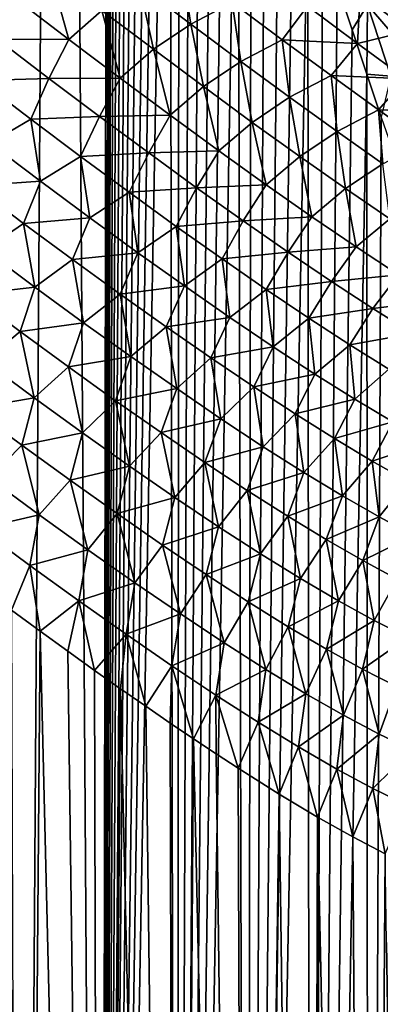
# Model space of a CAD drawing. Header units: metres. Extents: x -105 to 105, y -72 to 59.
# Tile 277 of 414: x 17 to 21, y -24 to -14. Entities that reach past the tile are written whole.
import ezdxf

# ---------------------------------------------------------------- set-up
doc = ezdxf.new("R2010")
doc.units = ezdxf.units.M
doc.layers.add('solid_509431_AD150_SW0001', color=7, linetype='CONTINUOUS')

msp = doc.modelspace()

# ---------------------------------------------------------------- linework, layer by layer
at = {"layer": 'solid_509431_AD150_SW0001'}
for points in [[(16.924194, 16.250002, -21.824713), (17.565828, 16.249989, -21.097279), (17.149771, -45.799999, -21.575972)], [(17.565828, 16.249989, -21.097279), (17.982124, -45.799999, -20.590265), (17.149771, -45.799999, -21.575972)], [(17.565828, 16.249989, -21.097279), (18.081575, 16.25, -20.464663), (17.982124, -45.799999, -20.590265)], [(18.081575, 16.25, -20.464663), (18.081575, 0, -20.464663), (17.982124, -45.799999, -20.590265)], [(18.081575, 0, -20.464663), (18.085819, -0.559383, -20.459263), (17.982124, -45.799999, -20.590265)], [(18.085819, -0.559383, -20.459263), (18.098631, -1.119138, -20.442942), (17.982124, -45.799999, -20.590265)], [(18.098631, -1.119138, -20.442942), (18.119984, -1.679241, -20.41567), (17.982124, -45.799999, -20.590265)], [(18.119984, -1.679241, -20.41567), (18.149893, -2.23942, -20.377329), (17.982124, -45.799999, -20.590265)], [(18.149893, -2.23942, -20.377329), (18.188297, -2.79936, -20.32785), (17.982124, -45.799999, -20.590265)], [(18.188297, -2.79936, -20.32785), (18.235121, -3.358801, -20.267147), (17.982124, -45.799999, -20.590265)], [(18.235121, -3.358801, -20.267147), (18.290237, -3.917159, -20.195148), (17.982124, -45.799999, -20.590265)], [(18.290237, -3.917159, -20.195148), (18.353516, -4.474257, -20.111761), (17.982124, -45.799999, -20.590265)], [(18.353516, -4.474257, -20.111761), (18.424797, -5.029819, -20.016876), (17.982124, -45.799999, -20.590265)], [(18.424797, -5.029819, -20.016876), (18.503914, -5.583648, -19.910351), (17.982124, -45.799999, -20.590265)], [(18.503914, -5.583648, -19.910351), (18.590666, -6.135591, -19.792051), (17.982124, -45.799999, -20.590265)], [(18.590666, -6.135591, -19.792051), (18.684813, -6.685205, -19.661852), (17.982124, -45.799999, -20.590265)], [(18.684813, -6.685205, -19.661852), (18.7579, -45.799999, -19.559441), (17.982124, -45.799999, -20.590265)], [(18.684813, -6.685205, -19.661852), (18.786062, -7.232072, -19.519661), (18.7579, -45.799999, -19.559441)], [(18.786062, -7.232072, -19.519661), (18.894115, -7.775885, -19.365349), (18.7579, -45.799999, -19.559441)], [(18.894115, -7.775885, -19.365349), (19.008602, -8.316067, -19.198862), (18.7579, -45.799999, -19.559441)], [(19.008602, -8.316067, -19.198862), (19.12916, -8.852337, -19.020092), (18.7579, -45.799999, -19.559441)], [(19.12916, -8.852337, -19.020092), (19.255404, -9.384357, -18.82893), (18.7579, -45.799999, -19.559441)], [(19.255404, -9.384357, -18.82893), (19.386827, -9.911476, -18.625418), (18.7579, -45.799999, -19.559441)], [(19.386827, -9.911476, -18.625418), (19.474657, -45.799999, -18.486738), (18.7579, -45.799999, -19.559441)], [(19.386827, -9.911476, -18.625418), (19.52297, -10.433334, -18.409506), (19.474657, -45.799999, -18.486738)], [(19.52297, -10.433334, -18.409506), (19.663237, -10.94914, -18.181351), (19.474657, -45.799999, -18.486738)], [(19.663237, -10.94914, -18.181351), (19.806986, -11.458179, -17.941166), (19.474657, -45.799999, -18.486738)], [(19.806986, -11.458179, -17.941166), (19.953667, -11.959986, -17.689022), (19.474657, -45.799999, -18.486738)], [(19.953667, -11.959986, -17.689022), (20.102461, -12.453442, -17.425467), (19.474657, -45.799999, -18.486738)], [(20.102461, -12.453442, -17.425467), (20.130138, -45.799999, -17.375534), (19.474657, -45.799999, -18.486738)], [(20.102461, -12.453442, -17.425467), (20.252718, -12.937977, -17.150799), (20.130138, -45.799999, -17.375534)], [(20.252718, -12.937977, -17.150799), (20.403778, -13.412952, -16.86536), (20.130138, -45.799999, -17.375534)], [(18.377813, -13.4214, 10.837987), (18.903231, -13.819491, 10.34728), (18.805239, -13.200213, 10.872404)], [(18.903231, -13.819491, 10.34728), (19.329054, -13.597663, 10.38587), (18.805239, -13.200213, 10.872404)], [(17.120342, -13.565292, 11.2183), (17.657305, -13.976252, 10.741011), (17.457598, -13.268168, 11.268775)], [(17.657305, -13.976252, 10.741011), (17.995237, -13.6802, 10.794478), (17.457598, -13.268168, 11.268775)], [(20.403778, -13.412952, -16.86536), (20.554804, -13.877472, -16.569887), (20.130138, -45.799999, -17.375534)], [(20.713312, -13.62257, -16.272572), (20.554804, -13.877472, -16.569887), (20.403778, -13.412952, -16.86536)], [(20.88131, -13.369738, -15.993384), (21.110258, -14.084972, -15.487704), (20.713312, -13.62257, -16.272572)], [(17.995237, -13.6802, 10.794478), (18.521063, -14.078012, 10.300175), (18.377813, -13.4214, 10.837987)], [(18.521063, -14.078012, 10.300175), (18.903231, -13.819491, 10.34728), (18.377813, -13.4214, 10.837987)], [(20.097513, -13.63753, 10.126602), (20.609016, -14.017292, 9.603577), (20.63769, -13.510636, 10.126391)], [(20.609016, -14.017292, 9.603577), (21.144184, -13.887096, 9.608827), (20.63769, -13.510636, 10.126391)], [(20.63769, -13.510636, 10.126391), (21.144184, -13.887096, 9.608827), (21.51757, -13.642595, 9.82294)], [(16.923058, -13.972781, 11.074286), (17.657305, -13.976252, 10.741011), (17.120342, -13.565292, 11.2183)], [(18.903231, -13.819491, 10.34728), (19.41621, -14.202562, 9.836722), (19.329054, -13.597663, 10.38587)], [(19.329054, -13.597663, 10.38587), (19.84075, -13.980428, 9.879513), (20.097513, -13.63753, 10.126602)], [(19.41621, -14.202562, 9.836722), (19.84075, -13.980428, 9.879513), (19.329054, -13.597663, 10.38587)], [(17.657305, -13.976252, 10.741011), (18.182289, -14.372812, 10.243746), (17.995237, -13.6802, 10.794478)], [(18.182289, -14.372812, 10.243746), (18.521063, -14.078012, 10.300175), (17.995237, -13.6802, 10.794478)], [(19.84075, -13.980428, 9.879513), (20.609016, -14.017292, 9.603577), (20.097513, -13.63753, 10.126602)], [(20.713312, -13.62257, -16.272572), (20.705217, -14.331158, -16.264688), (20.554804, -13.877472, -16.569887)], [(20.713312, -13.62257, -16.272572), (20.951733, -14.352478, -15.764274), (20.705217, -14.331158, -16.264688)], [(21.110258, -14.084972, -15.487704), (20.951733, -14.352478, -15.764274), (20.713312, -13.62257, -16.272572)], [(18.521063, -14.078012, 10.300175), (19.034206, -14.460541, 9.786029), (18.903231, -13.819491, 10.34728)], [(19.034206, -14.460541, 9.786029), (19.41621, -14.202562, 9.836722), (18.903231, -13.819491, 10.34728)], [(20.554804, -13.877472, -16.569887), (20.705217, -14.331158, -16.264688), (20.130138, -45.799999, -17.375534)], [(20.609016, -14.017292, 9.603577), (21.106899, -14.380422, 9.060239), (21.144184, -13.887096, 9.608827)], [(16.745247, -14.397708, 10.939265), (17.452271, -14.376349, 10.594589), (16.923058, -13.972781, 11.074286)], [(16.923058, -13.972781, 11.074286), (17.452271, -14.376349, 10.594589), (17.657305, -13.976252, 10.741011)], [(17.452271, -14.376349, 10.594589), (18.182289, -14.372812, 10.243746), (17.657305, -13.976252, 10.741011)], [(19.41621, -14.202562, 9.836722), (19.915863, -14.569511, 9.30651), (19.84075, -13.980428, 9.879513)], [(19.84075, -13.980428, 9.879513), (20.339449, -14.347421, 9.353487), (20.609016, -14.017292, 9.603577)], [(19.915863, -14.569511, 9.30651), (20.339449, -14.347421, 9.353487), (19.84075, -13.980428, 9.879513)], [(20.339449, -14.347421, 9.353487), (21.106899, -14.380422, 9.060239), (20.609016, -14.017292, 9.603577)], [(18.182289, -14.372812, 10.243746), (18.694426, -14.753903, 9.726687), (18.521063, -14.078012, 10.300175)], [(18.694426, -14.753903, 9.726687), (19.034206, -14.460541, 9.786029), (18.521063, -14.078012, 10.300175)], [(19.034206, -14.460541, 9.786029), (19.533766, -14.826675, 9.252266), (19.41621, -14.202562, 9.836722)], [(19.533766, -14.826675, 9.252266), (19.915863, -14.569511, 9.30651), (19.41621, -14.202562, 9.836722)], [(17.266903, -14.79422, 10.457914), (17.452271, -14.376349, 10.594589), (16.745247, -14.397708, 10.939265)], [(17.266903, -14.79422, 10.457914), (16.745247, -14.397708, 10.939265), (16.847158, -15.038079, 10.573382)], [(17.266903, -14.79422, 10.457914), (17.96944, -14.765442, 10.095302), (17.452271, -14.376349, 10.594589)], [(17.452271, -14.376349, 10.594589), (17.96944, -14.765442, 10.095302), (18.182289, -14.372812, 10.243746)], [(17.96944, -14.765442, 10.095302), (18.694426, -14.753903, 9.726687), (18.182289, -14.372812, 10.243746)], [(19.915863, -14.569511, 9.30651), (20.40126, -14.919188, 8.756912), (20.339449, -14.347421, 9.353487)], [(20.705217, -14.331158, -16.264688), (20.722284, -45.799999, -16.229326), (20.130138, -45.799999, -17.375534)], [(20.339449, -14.347421, 9.353487), (20.824244, -14.697504, 8.808023), (21.106899, -14.380422, 9.060239)], [(20.40126, -14.919188, 8.756912), (20.824244, -14.697504, 8.808023), (20.339449, -14.347421, 9.353487)], [(20.705217, -14.331158, -16.264688), (20.854292, -14.77333, -15.950439), (20.722284, -45.799999, -16.229326)], [(20.951733, -14.352478, -15.764274), (20.854292, -14.77333, -15.950439), (20.705217, -14.331158, -16.264688)], [(20.824244, -14.697504, 8.808023), (21.590178, -14.725702, 8.496846), (21.106899, -14.380422, 9.060239)], [(18.694426, -14.753903, 9.726687), (19.192801, -15.118411, 9.19008), (19.034206, -14.460541, 9.786029)], [(19.192801, -15.118411, 9.19008), (19.533766, -14.826675, 9.252266), (19.034206, -14.460541, 9.786029)], [(19.533766, -14.826675, 9.252266), (20.018805, -15.175259, 8.699187), (19.915863, -14.569511, 9.30651)], [(20.018805, -15.175259, 8.699187), (20.40126, -14.919188, 8.756912), (19.915863, -14.569511, 9.30651)], [(20.40126, -14.919188, 8.756912), (20.871435, -15.250402, 8.188313), (20.824244, -14.697504, 8.808023)], [(20.824244, -14.697504, 8.808023), (21.294176, -15.029496, 8.243463), (21.590178, -14.725702, 8.496846)], [(20.871435, -15.250402, 8.188313), (21.294176, -15.029496, 8.243463), (20.824244, -14.697504, 8.808023)], [(17.266903, -14.79422, 10.457914), (16.847158, -15.038079, 10.573382), (17.365969, -15.428542, 10.071179)], [(17.77652, -15.176249, 9.95733), (17.96944, -14.765442, 10.095302), (17.266903, -14.79422, 10.457914)], [(17.77652, -15.176249, 9.95733), (17.266903, -14.79422, 10.457914), (17.365969, -15.428542, 10.071179)], [(17.77652, -15.176249, 9.95733), (18.473707, -15.139003, 9.576624), (17.96944, -14.765442, 10.095302)], [(17.96944, -14.765442, 10.095302), (18.473707, -15.139003, 9.576624), (18.694426, -14.753903, 9.726687)], [(18.473707, -15.139003, 9.576624), (19.192801, -15.118411, 9.19008), (18.694426, -14.753903, 9.726687)], [(20.854292, -14.77333, -15.950439), (21.001352, -15.203515, -15.627802), (20.722284, -45.799999, -16.229326)], [(19.192801, -15.118411, 9.19008), (19.676477, -15.465178, 8.634248), (19.533766, -14.826675, 9.252266)], [(19.676477, -15.465178, 8.634248), (20.018805, -15.175259, 8.699187), (19.533766, -14.826675, 9.252266)], [(20.018805, -15.175259, 8.699187), (20.488346, -15.505096, 8.127211), (20.40126, -14.919188, 8.756912)], [(20.488346, -15.505096, 8.127211), (20.871435, -15.250402, 8.188313), (20.40126, -14.919188, 8.756912)], [(17.365969, -15.428542, 10.071179), (16.847158, -15.038079, 10.573382), (16.679188, -15.475762, 10.481952)], [(18.473707, -15.139003, 9.576624), (18.96418, -15.495938, 9.038815), (19.192801, -15.118411, 9.19008)], [(18.96418, -15.495938, 9.038815), (19.676477, -15.465178, 8.634248), (19.192801, -15.118411, 9.19008)], [(17.77652, -15.176249, 9.95733), (17.365969, -15.428542, 10.071179), (17.871866, -15.803434, 9.549373)], [(18.273254, -15.542758, 9.437715), (18.473707, -15.139003, 9.576624), (17.77652, -15.176249, 9.95733)], [(18.273254, -15.542758, 9.437715), (17.77652, -15.176249, 9.95733), (17.871866, -15.803434, 9.549373)], [(18.273254, -15.542758, 9.437715), (18.96418, -15.495938, 9.038815), (18.473707, -15.139003, 9.576624)], [(19.676477, -15.465178, 8.634248), (20.144472, -15.793013, 8.059632), (20.018805, -15.175259, 8.699187)], [(20.144472, -15.793013, 8.059632), (20.488346, -15.505096, 8.127211), (20.018805, -15.175259, 8.699187)], [(21.001352, -15.203515, -15.627802), (21.145903, -15.621447, -15.297142), (20.722284, -45.799999, -16.229326)], [(20.488346, -15.505096, 8.127211), (20.941372, -15.814961, 7.536912), (20.871435, -15.250402, 8.188313)], [(17.365969, -15.428542, 10.071179), (16.679188, -15.475762, 10.481952), (17.192535, -15.861406, 9.979541)], [(17.871866, -15.803434, 9.549373), (17.365969, -15.428542, 10.071179), (17.192535, -15.861406, 9.979541)], [(17.192535, -15.861406, 9.979541), (16.679188, -15.475762, 10.481952), (16.797121, -16.132093, 10.1431)], [(18.756229, -15.892677, 8.899335), (18.96418, -15.495938, 9.038815), (18.273254, -15.542758, 9.437715)], [(18.756229, -15.892677, 8.899335), (19.439926, -15.835115, 8.482221), (18.96418, -15.495938, 9.038815)], [(18.96418, -15.495938, 9.038815), (19.439926, -15.835115, 8.482221), (19.676477, -15.465178, 8.634248)], [(19.439926, -15.835115, 8.482221), (20.144472, -15.793013, 8.059632), (19.676477, -15.465178, 8.634248)], [(20.144472, -15.793013, 8.059632), (20.595764, -16.100687, 7.466837), (20.488346, -15.505096, 8.127211)], [(20.595764, -16.100687, 7.466837), (20.941372, -15.814961, 7.536912), (20.488346, -15.505096, 8.127211)], [(18.273254, -15.542758, 9.437715), (17.871866, -15.803434, 9.549373), (18.363949, -16.161657, 9.008206)], [(18.756229, -15.892677, 8.899335), (18.273254, -15.542758, 9.437715), (18.363949, -16.161657, 9.008206)], [(21.145903, -15.621447, -15.297142), (21.249229, -45.799999, -15.051719), (20.722284, -45.799999, -16.229326)], [(17.871866, -15.803434, 9.549373), (17.192535, -15.861406, 9.979541), (17.693111, -16.231615, 9.457719)], [(18.363949, -16.161657, 9.008206), (17.871866, -15.803434, 9.549373), (17.693111, -16.231615, 9.457719)], [(19.439926, -15.835115, 8.482221), (19.899982, -16.155369, 7.907306), (20.144472, -15.793013, 8.059632)], [(19.899982, -16.155369, 7.907306), (20.595764, -16.100687, 7.466837), (20.144472, -15.793013, 8.059632)], [(20.595764, -16.100687, 7.466837), (21.029285, -16.386948, 6.856671), (20.941372, -15.814961, 7.536912)], [(17.192535, -15.861406, 9.979541), (16.797121, -16.132093, 10.1431), (17.309267, -16.513247, 9.620135)], [(17.693111, -16.231615, 9.457719), (17.192535, -15.861406, 9.979541), (17.309267, -16.513247, 9.620135)], [(18.756229, -15.892677, 8.899335), (18.363949, -16.161657, 9.008206), (18.841284, -16.502079, 8.448007)], [(19.224527, -16.224899, 8.342545), (19.439926, -15.835115, 8.482221), (18.756229, -15.892677, 8.899335)], [(19.224527, -16.224899, 8.342545), (18.756229, -15.892677, 8.899335), (18.841284, -16.502079, 8.448007)], [(19.224527, -16.224899, 8.342545), (19.899982, -16.155369, 7.907306), (19.439926, -15.835115, 8.482221)], [(17.309267, -16.513247, 9.620135), (16.797121, -16.132093, 10.1431), (16.647953, -16.590837, 10.094183)], [(19.899982, -16.155369, 7.907306), (20.343346, -16.455498, 7.314703), (20.595764, -16.100687, 7.466837)], [(20.343346, -16.455498, 7.314703), (21.029285, -16.386948, 6.856671), (20.595764, -16.100687, 7.466837)], [(17.693111, -16.231615, 9.457719), (17.309267, -16.513247, 9.620135), (17.807833, -16.877935, 9.077192)], [(18.363949, -16.161657, 9.008206), (17.693111, -16.231615, 9.457719), (18.180031, -16.585312, 8.916712)], [(18.180031, -16.585312, 8.916712), (17.693111, -16.231615, 9.457719), (17.807833, -16.877935, 9.077192)], [(18.841284, -16.502079, 8.448007), (18.363949, -16.161657, 9.008206), (18.180031, -16.585312, 8.916712)], [(19.224527, -16.224899, 8.342545), (18.841284, -16.502079, 8.448007), (19.302893, -16.823528, 7.86922)], [(19.677206, -16.538286, 7.767821), (19.899982, -16.155369, 7.907306), (19.224527, -16.224899, 8.342545)], [(19.677206, -16.538286, 7.767821), (19.224527, -16.224899, 8.342545), (19.302893, -16.823528, 7.86922)], [(19.677206, -16.538286, 7.767821), (20.343346, -16.455498, 7.314703), (19.899982, -16.155369, 7.907306)], [(20.343346, -16.455498, 7.314703), (20.768972, -16.734278, 6.705249), (21.029285, -16.386948, 6.856671)], [(20.768972, -16.734278, 6.705249), (21.443937, -16.650532, 6.230156), (21.029285, -16.386948, 6.856671)], [(17.309267, -16.513247, 9.620135), (16.647953, -16.590837, 10.094183), (17.156723, -16.969433, 9.572075)], [(17.807833, -16.877935, 9.077192), (17.309267, -16.513247, 9.620135), (17.156723, -16.969433, 9.572075)], [(18.841284, -16.502079, 8.448007), (18.180031, -16.585312, 8.916712), (18.65237, -16.921389, 8.356831)], [(19.302893, -16.823528, 7.86922), (18.841284, -16.502079, 8.448007), (18.65237, -16.921389, 8.356831)], [(19.677206, -16.538286, 7.767821), (19.302893, -16.823528, 7.86922), (19.747765, -17.124796, 7.272455)], [(20.113276, -16.831661, 7.17581), (20.343346, -16.455498, 7.314703), (19.677206, -16.538286, 7.767821)], [(20.113276, -16.831661, 7.17581), (19.677206, -16.538286, 7.767821), (19.747765, -17.124796, 7.272455)], [(20.113276, -16.831661, 7.17581), (20.768972, -16.734278, 6.705249), (20.343346, -16.455498, 7.314703)], [(17.156723, -16.969433, 9.572075), (16.647953, -16.590837, 10.094183), (16.791435, -17.272337, 9.782362)], [(18.180031, -16.585312, 8.916712), (17.807833, -16.877935, 9.077192), (18.291874, -17.225019, 8.514527)], [(18.65237, -16.921389, 8.356831), (18.180031, -16.585312, 8.916712), (18.291874, -17.225019, 8.514527)], [(20.531717, -17.103819, 6.567357), (20.768972, -16.734278, 6.705249), (20.113276, -16.831661, 7.17581)], [(20.531717, -17.103819, 6.567357), (21.175795, -16.990471, 6.079983), (20.768972, -16.734278, 6.705249)], [(20.768972, -16.734278, 6.705249), (21.175795, -16.990471, 6.079983), (21.443937, -16.650532, 6.230156)], [(19.302893, -16.823528, 7.86922), (18.65237, -16.921389, 8.356831), (19.109173, -17.238689, 7.778505)], [(19.747765, -17.124796, 7.272455), (19.302893, -16.823528, 7.86922), (19.109173, -17.238689, 7.778505)], [(20.113276, -16.831661, 7.17581), (19.747765, -17.124796, 7.272455), (20.174852, -17.404631, 6.658521)], [(20.531717, -17.103819, 6.567357), (20.113276, -16.831661, 7.17581), (20.174852, -17.404631, 6.658521)], [(17.807833, -16.877935, 9.077192), (17.156723, -16.969433, 9.572075), (17.652191, -17.331844, 9.029987)], [(18.291874, -17.225019, 8.514527), (17.807833, -16.877935, 9.077192), (17.652191, -17.331844, 9.029987)], [(18.65237, -16.921389, 8.356831), (18.291874, -17.225019, 8.514527), (18.760397, -17.553312, 7.93251)], [(19.109173, -17.238689, 7.778505), (18.65237, -16.921389, 8.356831), (18.760397, -17.553312, 7.93251)], [(17.156723, -16.969433, 9.572075), (16.791435, -17.272337, 9.782362), (17.300911, -17.648273, 9.239345)], [(17.652191, -17.331844, 9.029987), (17.156723, -16.969433, 9.572075), (17.300911, -17.648273, 9.239345)], [(20.931499, -17.35355, 5.943497), (21.175795, -16.990471, 6.079983), (20.531717, -17.103819, 6.567357)], [(19.747765, -17.124796, 7.272455), (19.109173, -17.238689, 7.778505), (19.549437, -17.536022, 7.182325)], [(20.174852, -17.404631, 6.658521), (19.747765, -17.124796, 7.272455), (19.549437, -17.536022, 7.182325)], [(20.531717, -17.103819, 6.567357), (20.174852, -17.404631, 6.658521), (20.583088, -17.66176, 6.028427)], [(20.931499, -17.35355, 5.943497), (20.531717, -17.103819, 6.567357), (20.583088, -17.66176, 6.028427)], [(18.291874, -17.225019, 8.514527), (17.652191, -17.331844, 9.029987), (18.133425, -17.676945, 8.468133)], [(18.760397, -17.553312, 7.93251), (18.291874, -17.225019, 8.514527), (18.133425, -17.676945, 8.468133)], [(19.109173, -17.238689, 7.778505), (18.760397, -17.553312, 7.93251), (19.212376, -17.861572, 7.331658)], [(19.549437, -17.536022, 7.182325), (19.109173, -17.238689, 7.778505), (19.212376, -17.861572, 7.331658)], [(17.300911, -17.648273, 9.239345), (16.791435, -17.272337, 9.782362), (16.665543, -17.75712, 9.778571)], [(17.652191, -17.331844, 9.029987), (17.300911, -17.648273, 9.239345), (17.796343, -18.007051, 8.675503)], [(18.133425, -17.676945, 8.468133), (17.652191, -17.331844, 9.029987), (17.796343, -18.007051, 8.675503)], [(20.174852, -17.404631, 6.658521), (19.549437, -17.536022, 7.182325), (19.972134, -17.812145, 6.569069)], [(20.583088, -17.66176, 6.028427), (20.174852, -17.404631, 6.658521), (19.972134, -17.812145, 6.569069)], [(20.931499, -17.35355, 5.943497), (20.583088, -17.66176, 6.028427), (20.971436, -17.894953, 5.38334)], [(19.549437, -17.536022, 7.182325), (19.212376, -17.861572, 7.331658), (19.64674, -18.148506, 6.712679)], [(19.972134, -17.812145, 6.569069), (19.549437, -17.536022, 7.182325), (19.64674, -18.148506, 6.712679)], [(17.300911, -17.648273, 9.239345), (16.665543, -17.75712, 9.778571), (17.174019, -18.133055, 9.237019)], [(17.796343, -18.007051, 8.675503), (17.300911, -17.648273, 9.239345), (17.174019, -18.133055, 9.237019)], [(18.760397, -17.553312, 7.93251), (18.133425, -17.676945, 8.468133), (18.599447, -18.003561, 7.886837)], [(19.212376, -17.861572, 7.331658), (18.760397, -17.553312, 7.93251), (18.599447, -18.003561, 7.886837)], [(18.133425, -17.676945, 8.468133), (17.796343, -18.007051, 8.675503), (18.276722, -18.347452, 8.091069)], [(18.599447, -18.003561, 7.886837), (18.133425, -17.676945, 8.468133), (18.276722, -18.347452, 8.091069)], [(20.583088, -17.66176, 6.028427), (19.972134, -17.812145, 6.569069), (20.376221, -18.065794, 5.939705)], [(20.971436, -17.894953, 5.38334), (20.583088, -17.66176, 6.028427), (20.376221, -18.065794, 5.939705)], [(17.174019, -18.133055, 9.237019), (16.665543, -17.75712, 9.778571), (16.841198, -18.471039, 9.496095)], [(19.972134, -17.812145, 6.569069), (19.64674, -18.148506, 6.712679), (20.062401, -18.412777, 6.076471)], [(20.376221, -18.065794, 5.939705), (19.972134, -17.812145, 6.569069), (20.062401, -18.412777, 6.076471)], [(19.212376, -17.861572, 7.331658), (18.599447, -18.003561, 7.886837), (19.049236, -18.310455, 7.286569)], [(19.64674, -18.148506, 6.712679), (19.212376, -17.861572, 7.331658), (19.049236, -18.310455, 7.286569)], [(20.971436, -17.894953, 5.38334), (20.376221, -18.065794, 5.939705), (20.760681, -18.295746, 5.29534)], [(21.338934, -18.103056, 4.72452), (20.971436, -17.894953, 5.38334), (20.760681, -18.295746, 5.29534)], [(17.796343, -18.007051, 8.675503), (17.174019, -18.133055, 9.237019), (17.668858, -18.492233, 8.67439)], [(18.276722, -18.347452, 8.091069), (17.796343, -18.007051, 8.675503), (17.668858, -18.492233, 8.67439)], [(18.599447, -18.003561, 7.886837), (18.276722, -18.347452, 8.091069), (18.740993, -18.66819, 7.486409)], [(19.049236, -18.310455, 7.286569), (18.599447, -18.003561, 7.886837), (18.740993, -18.66819, 7.486409)], [(17.174019, -18.133055, 9.237019), (16.841198, -18.471039, 9.496095), (17.35281, -18.846642, 8.932403)], [(17.668858, -18.492233, 8.67439), (17.174019, -18.133055, 9.237019), (17.35281, -18.846642, 8.932403)], [(19.64674, -18.148506, 6.712679), (19.049236, -18.310455, 7.286569), (19.481739, -18.596333, 6.667968)], [(20.062401, -18.412777, 6.076471), (19.64674, -18.148506, 6.712679), (19.481739, -18.596333, 6.667968)], [(20.376221, -18.065794, 5.939705), (20.062401, -18.412777, 6.076471), (20.458282, -18.653072, 5.424087)], [(20.760681, -18.295746, 5.29534), (20.376221, -18.065794, 5.939705), (20.458282, -18.653072, 5.424087)], [(21.338934, -18.103056, 4.72452), (20.760681, -18.295746, 5.29534), (21.124575, -18.500868, 4.637167)], [(18.276722, -18.347452, 8.091069), (17.668858, -18.492233, 8.67439), (18.149061, -18.833439, 8.090846)], [(18.740993, -18.66819, 7.486409), (18.276722, -18.347452, 8.091069), (18.149061, -18.833439, 8.090846)], [(19.049236, -18.310455, 7.286569), (18.740993, -18.66819, 7.486409), (19.188055, -18.967907, 6.86205)], [(19.481739, -18.596333, 6.667968), (19.049236, -18.310455, 7.286569), (19.188055, -18.967907, 6.86205)], [(20.760681, -18.295746, 5.29534), (20.458282, -18.653072, 5.424087), (20.833363, -18.868151, 4.756686)], [(21.124575, -18.500868, 4.637167), (20.760681, -18.295746, 5.29534), (20.833363, -18.868151, 4.756686)], [(20.062401, -18.412777, 6.076471), (19.481739, -18.596333, 6.667968), (19.895872, -18.859858, 6.031852)], [(20.458282, -18.653072, 5.424087), (20.062401, -18.412777, 6.076471), (19.895872, -18.859858, 6.031852)], [(17.35281, -18.846642, 8.932403), (16.841198, -18.471039, 9.496095), (16.744226, -18.987829, 9.538501)], [(17.668858, -18.492233, 8.67439), (17.35281, -18.846642, 8.932403), (17.850094, -19.204515, 8.346402)], [(18.149061, -18.833439, 8.090846), (17.668858, -18.492233, 8.67439), (17.850094, -19.204515, 8.346402)], [(21.124575, -18.500868, 4.637167), (20.833363, -18.868151, 4.756686), (21.186712, -19.056913, 4.075486)], [(19.481739, -18.596333, 6.667968), (19.188055, -18.967907, 6.86205), (19.616772, -19.245186, 6.218698)], [(19.895872, -18.859858, 6.031852), (19.481739, -18.596333, 6.667968), (19.616772, -19.245186, 6.218698)], [(20.458282, -18.653072, 5.424087), (19.895872, -18.859858, 6.031852), (20.290567, -19.099705, 5.379179)], [(20.833363, -18.868151, 4.756686), (20.458282, -18.653072, 5.424087), (20.290567, -19.099705, 5.379179)], [(18.740993, -18.66819, 7.486409), (18.149061, -18.833439, 8.090846), (18.613583, -19.155384, 7.486669)], [(19.188055, -18.967907, 6.86205), (18.740993, -18.66819, 7.486409), (18.613583, -19.155384, 7.486669)], [(17.35281, -18.846642, 8.932403), (16.744226, -18.987829, 9.538501), (17.257437, -19.366188, 8.976343)], [(17.850094, -19.204515, 8.346402), (17.35281, -18.846642, 8.932403), (17.257437, -19.366188, 8.976343)], [(18.149061, -18.833439, 8.090846), (17.850094, -19.204515, 8.346402), (18.331959, -19.543316, 7.738238)], [(18.613583, -19.155384, 7.486669), (18.149061, -18.833439, 8.090846), (18.331959, -19.543316, 7.738238)], [(19.895872, -18.859858, 6.031852), (19.616772, -19.245186, 6.218698), (20.025993, -19.498596, 5.557208)], [(20.290567, -19.099705, 5.379179), (19.895872, -18.859858, 6.031852), (20.025993, -19.498596, 5.557208)], [(20.833363, -18.868151, 4.756686), (20.290567, -19.099705, 5.379179), (20.664793, -19.314625, 4.71101)], [(21.186712, -19.056913, 4.075486), (20.833363, -18.868151, 4.756686), (20.664793, -19.314625, 4.71101)], [(17.257437, -19.366188, 8.976343), (16.744226, -18.987829, 9.538501), (17.067734, -19.821625, 9.167278)], [(19.188055, -18.967907, 6.86205), (18.613583, -19.155384, 7.486669), (19.061321, -19.456701, 6.862289)], [(19.616772, -19.245186, 6.218698), (19.188055, -18.967907, 6.86205), (19.061321, -19.456701, 6.862289)], [(21.186712, -19.056913, 4.075486), (20.664793, -19.314625, 4.71101), (21.017597, -19.503489, 4.028468)], [(18.613583, -19.155384, 7.486669), (18.331959, -19.543316, 7.738238), (18.797255, -19.861603, 7.108188)], [(19.061321, -19.456701, 6.862289), (18.613583, -19.155384, 7.486669), (18.797255, -19.861603, 7.108188)], [(20.290567, -19.099705, 5.379179), (20.025993, -19.498596, 5.557208), (20.414593, -19.726751, 4.878558)], [(20.664793, -19.314625, 4.71101), (20.290567, -19.099705, 5.379179), (20.414593, -19.726751, 4.878558)], [(17.850094, -19.204515, 8.346402), (17.257437, -19.366188, 8.976343), (17.756845, -19.72732, 8.391317)], [(18.331959, -19.543316, 7.738238), (17.850094, -19.204515, 8.346402), (17.756845, -19.72732, 8.391317)], [(19.616772, -19.245186, 6.218698), (19.061321, -19.456701, 6.862289), (19.491135, -19.735956, 6.218291)], [(20.025993, -19.498596, 5.557208), (19.616772, -19.245186, 6.218698), (19.491135, -19.735956, 6.218291)], [(20.664793, -19.314625, 4.71101), (20.414593, -19.726751, 4.878558), (20.78149, -19.928366, 4.183815)], [(21.017597, -19.503489, 4.028468), (20.664793, -19.314625, 4.71101), (20.78149, -19.928366, 4.183815)], [(17.257437, -19.366188, 8.976343), (17.067734, -19.821625, 9.167278), (17.361109, -20.036789, 8.836149)], [(17.756845, -19.72732, 8.391317), (17.257437, -19.366188, 8.976343), (17.361109, -20.036789, 8.836149)], [(19.061321, -19.456701, 6.862289), (18.797255, -19.861603, 7.108188), (19.244772, -20.157858, 6.456679)], [(19.491135, -19.735956, 6.218291), (19.061321, -19.456701, 6.862289), (19.244772, -20.157858, 6.456679)], [(18.331959, -19.543316, 7.738238), (17.756845, -19.72732, 8.391317), (18.241367, -20.06986, 7.783456)], [(18.797255, -19.861603, 7.108188), (18.331959, -19.543316, 7.738238), (18.241367, -20.06986, 7.783456)], [(20.025993, -19.498596, 5.557208), (19.491135, -19.735956, 6.218291), (19.901861, -19.991695, 5.555402)], [(20.414593, -19.726751, 4.878558), (20.025993, -19.498596, 5.557208), (19.901861, -19.991695, 5.555402)], [(21.017597, -19.503489, 4.028468), (20.78149, -19.928366, 4.183815), (21.125668, -20.102282, 3.474129)], [(17.756845, -19.72732, 8.391317), (17.361109, -20.036789, 8.836149), (17.645285, -20.242889, 8.502761)], [(17.756845, -19.72732, 8.391317), (17.645285, -20.242889, 8.502761), (17.920366, -20.439976, 8.167367)], [(18.241367, -20.06986, 7.783456), (17.756845, -19.72732, 8.391317), (17.920366, -20.439976, 8.167367)], [(19.491135, -19.735956, 6.218291), (19.244772, -20.157858, 6.456679), (19.673258, -20.430506, 5.784283)], [(19.901861, -19.991695, 5.555402), (19.491135, -19.735956, 6.218291), (19.673258, -20.430506, 5.784283)], [(20.414593, -19.726751, 4.878558), (19.901861, -19.991695, 5.555402), (20.292343, -20.222494, 4.87447)], [(20.78149, -19.928366, 4.183815), (20.414593, -19.726751, 4.878558), (20.292343, -20.222494, 4.87447)], [(17.361109, -20.036789, 8.836149), (17.067734, -19.821625, 9.167278), (17.149771, -45.799999, 9.075972)], [(18.797255, -19.861603, 7.108188), (18.241367, -20.06986, 7.783456), (18.709839, -20.392357, 7.152901)], [(19.244772, -20.157858, 6.456679), (18.797255, -19.861603, 7.108188), (18.709839, -20.392357, 7.152901)], [(20.78149, -19.928366, 4.183815), (20.292343, -20.222494, 4.87447), (20.661438, -20.426996, 4.176446)], [(21.125668, -20.102282, 3.474129), (20.78149, -19.928366, 4.183815), (20.661438, -20.426996, 4.176446)], [(17.361109, -20.036789, 8.836149), (17.149771, -45.799999, 9.075972), (17.982124, -45.799999, 8.090265)], [(17.645285, -20.242889, 8.502761), (17.361109, -20.036789, 8.836149), (17.982124, -45.799999, 8.090265)], [(19.901861, -19.991695, 5.555402), (19.673258, -20.430506, 5.784283), (20.081432, -20.677963, 5.091715)], [(20.292343, -20.222494, 4.87447), (19.901861, -19.991695, 5.555402), (20.081432, -20.677963, 5.091715)], [(18.241367, -20.06986, 7.783456), (17.920366, -20.439976, 8.167367), (18.186512, -20.628201, 7.830155)], [(18.241367, -20.06986, 7.783456), (18.186512, -20.628201, 7.830155), (18.443851, -20.807661, 7.491336)], [(18.709839, -20.392357, 7.152901), (18.241367, -20.06986, 7.783456), (18.443851, -20.807661, 7.491336)], [(19.244772, -20.157858, 6.456679), (18.709839, -20.392357, 7.152901), (19.161032, -20.69326, 6.499926)], [(19.673258, -20.430506, 5.784283), (19.244772, -20.157858, 6.456679), (19.161032, -20.69326, 6.499926)], [(21.125668, -20.102282, 3.474129), (20.661438, -20.426996, 4.176446), (21.008047, -20.603931, 3.462389)], [(17.920366, -20.439976, 8.167367), (17.645285, -20.242889, 8.502761), (17.982124, -45.799999, 8.090265)], [(20.292343, -20.222494, 4.87447), (20.081432, -20.677963, 5.091715), (20.468004, -20.898668, 4.379821)], [(20.661438, -20.426996, 4.176446), (20.292343, -20.222494, 4.87447), (20.468004, -20.898668, 4.379821)], [(18.186512, -20.628201, 7.830155), (17.920366, -20.439976, 8.167367), (17.982124, -45.799999, 8.090265)], [(18.709839, -20.392357, 7.152901), (18.443851, -20.807661, 7.491336), (18.69252, -20.978455, 7.151109)], [(18.709839, -20.392357, 7.152901), (18.69252, -20.978455, 7.151109), (18.932657, -21.14073, 6.809651)], [(19.161032, -20.69326, 6.499926), (18.709839, -20.392357, 7.152901), (18.932657, -21.14073, 6.809651)], [(19.673258, -20.430506, 5.784283), (19.161032, -20.69326, 6.499926), (19.59366, -20.970961, 5.824944)], [(20.081432, -20.677963, 5.091715), (19.673258, -20.430506, 5.784283), (19.59366, -20.970961, 5.824944)], [(20.661438, -20.426996, 4.176446), (20.468004, -20.898668, 4.379821), (20.831688, -21.091114, 3.649586)], [(21.008047, -20.603931, 3.462389), (20.661438, -20.426996, 4.176446), (20.831688, -21.091114, 3.649586)], [(18.186512, -20.628201, 7.830155), (17.982124, -45.799999, 8.090265), (18.7579, -45.799999, 7.05944)], [(18.443851, -20.807661, 7.491336), (18.186512, -20.628201, 7.830155), (18.7579, -45.799999, 7.05944)], [(21.008047, -20.603931, 3.462389), (20.831688, -21.091114, 3.649586), (21.171232, -21.253824, 2.902181)], [(19.161032, -20.69326, 6.499926), (18.932657, -21.14073, 6.809651), (19.164379, -21.294537, 6.467175)], [(19.161032, -20.69326, 6.499926), (19.164379, -21.294537, 6.467175), (19.387844, -21.440062, 6.123824)], [(19.59366, -20.970961, 5.824944), (19.161032, -20.69326, 6.499926), (19.387844, -21.440062, 6.123824)], [(20.081432, -20.677963, 5.091715), (19.59366, -20.970961, 5.824944), (20.006388, -21.223801, 5.12851)], [(20.468004, -20.898668, 4.379821), (20.081432, -20.677963, 5.091715), (20.006388, -21.223801, 5.12851)], [(18.69252, -20.978455, 7.151109), (18.443851, -20.807661, 7.491336), (18.7579, -45.799999, 7.05944)], [(19.59366, -20.970961, 5.824944), (19.387844, -21.440062, 6.123824), (19.810507, -21.706572, 5.435195)], [(20.006388, -21.223801, 5.12851), (19.59366, -20.970961, 5.824944), (19.810507, -21.706572, 5.435195)], [(20.468004, -20.898668, 4.379821), (20.006388, -21.223801, 5.12851), (20.397831, -21.450104, 4.411334)], [(20.831688, -21.091114, 3.649586), (20.468004, -20.898668, 4.379821), (20.397831, -21.450104, 4.411334)], [(18.932657, -21.14073, 6.809651), (18.69252, -20.978455, 7.151109), (18.7579, -45.799999, 7.05944)], [(18.932657, -21.14073, 6.809651), (18.7579, -45.799999, 7.05944), (19.474657, -45.799999, 5.986738)], [(19.164379, -21.294537, 6.467175), (18.932657, -21.14073, 6.809651), (19.474657, -45.799999, 5.986738)], [(20.831688, -21.091114, 3.649586), (20.397831, -21.450104, 4.411334), (20.766594, -21.648193, 3.674299)], [(21.171232, -21.253824, 2.902181), (20.831688, -21.091114, 3.649586), (20.766594, -21.648193, 3.674299)], [(20.006388, -21.223801, 5.12851), (19.810507, -21.706572, 5.435195), (20.201817, -21.941212, 4.744846)], [(20.397831, -21.450104, 4.411334), (20.006388, -21.223801, 5.12851), (20.201817, -21.941212, 4.744846)], [(21.171232, -21.253824, 2.902181), (20.766594, -21.648193, 3.674299), (21.111279, -21.816387, 2.918499)], [(19.387844, -21.440062, 6.123824), (19.164379, -21.294537, 6.467175), (19.474657, -45.799999, 5.986738)], [(19.810507, -21.706572, 5.435195), (19.387844, -21.440062, 6.123824), (19.474657, -45.799999, 5.986738)], [(20.397831, -21.450104, 4.411334), (20.201817, -21.941212, 4.744846), (20.562971, -22.144928, 4.053604)], [(20.766594, -21.648193, 3.674299), (20.397831, -21.450104, 4.411334), (20.562971, -22.144928, 4.053604)], [(20.766594, -21.648193, 3.674299), (20.562971, -22.144928, 4.053604), (20.895193, -22.318651, 3.36202)], [(21.111279, -21.816387, 2.918499), (20.766594, -21.648193, 3.674299), (20.895193, -22.318651, 3.36202)], [(19.810507, -21.706572, 5.435195), (19.474657, -45.799999, 5.986738), (20.130138, -45.799999, 4.875535)], [(20.201817, -21.941212, 4.744846), (19.810507, -21.706572, 5.435195), (20.130138, -45.799999, 4.875535)], [(20.201817, -21.941212, 4.744846), (20.130138, -45.799999, 4.875535), (20.722284, -45.799999, 3.729326)], [(20.562971, -22.144928, 4.053604), (20.201817, -21.941212, 4.744846), (20.722284, -45.799999, 3.729326)], [(20.895193, -22.318651, 3.36202), (20.562971, -22.144928, 4.053604), (20.722284, -45.799999, 3.729326)], [(20.895193, -22.318651, 3.36202), (20.722284, -45.799999, 3.729326), (21.249229, -45.799999, 2.551719)]]:
    msp.add_3dface(points, dxfattribs=at)

doc.saveas('drawing.dxf')
